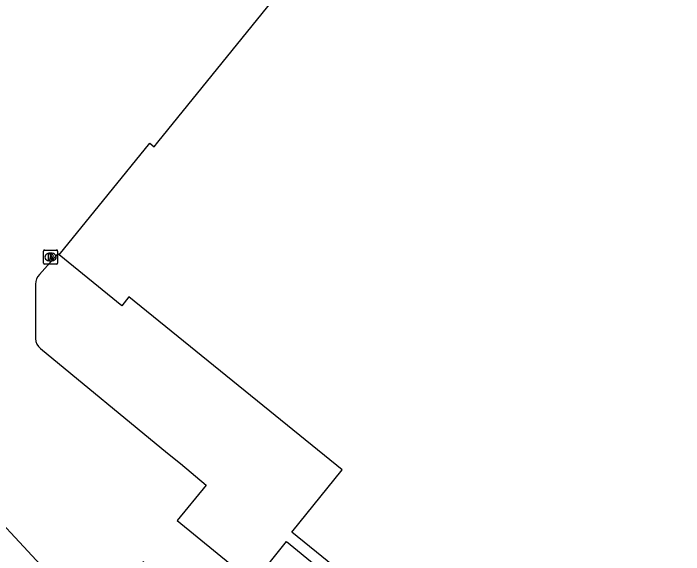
# Model space of a CAD drawing. Extents: x 157692 to 159670, y 381454 to 383289.
# Drawn here: x 157901.41 to 157948.81, y 382974.54 to 383012.82 of the extents above; entities that cross this region are included whole.
import ezdxf

# ---------------------------------------------------------------- set-up
doc = ezdxf.new("R2010")
doc.units = 0
for name, color, linetype in [('IMGEO_Pand', 7, 'Continuous'), ('IMGEO_Rioolput', 7, 'Continuous'), ('IMGEO_Voetpad_open', 7, 'Continuous')]:
    doc.layers.add(name, color=color, linetype=linetype)

msp = doc.modelspace()

# ---------------------------------------------------------------- linework, layer by layer
at = {"layer": 'IMGEO_Pand'}
for points in [[(157904.647, 382995.734), (157908.106, 383000), (157911.058, 383003.642), (157911.367, 383003.391), (157911.626, 383003.711), (157933.369, 383030.545), (157930.805, 383032.622), (157933.953, 383036.507), (157936.517, 383034.43), (157946.074, 383046.224), (157967.982, 383073.262), (157968.855, 383072.555), (157971.867, 383070.114), (158000, 383047.315), (158014.484, 383035.577), (158000, 383017.788), (157985.517, 383000), (157957.892, 382966.07), (157958.363, 382965.69), (157954.872, 382961.384), (157951.722, 382957.5)], [(157944.604, 382957.079), (157941.167, 382959.865), (157928.338, 382970.263), (157921.096, 382976.133), (157924.661, 382980.529), (157909.579, 382992.763), (157909.075, 382992.142), (157904.647, 382995.734)]]:
    msp.add_lwpolyline(points, dxfattribs=at)
at = {"layer": 'IMGEO_Rioolput'}
for p, q in [((157903.542, 382995.159), (157903.542, 382996.011)), ((157903.617, 382996.085), (157904.469, 382996.085)), ((157904.03, 382995.865), (157904.055, 382995.865)), ((157904.543, 382996.011), (157904.543, 382995.159)), ((157904.053, 382995.305), (157904.028, 382995.305)), ((157904.469, 382995.085), (157903.617, 382995.085))]:
    msp.add_line(p, q, dxfattribs=at)
for points in [[(157903.542, 382995.159), (157903.542, 382996.011)], [(157903.617, 382996.085), (157904.469, 382996.085)], [(157904.131, 382995.783), (157903.879, 382995.785), (157903.879, 382995.385)], [(157904.543, 382996.011), (157904.543, 382995.159)], [(157903.879, 382995.385), (157904.003, 382995.385), (157904.003, 382995.547), (157904.014, 382995.547)], [(157904.057, 382995.704), (157904.003, 382995.704), (157904.003, 382995.623)], [(157904.003, 382995.623), (157904.055, 382995.623)], [(157904.061, 382995.518), (157904.132, 382995.385), (157904.272, 382995.385), (157904.207, 382995.511)], [(157904.469, 382995.085), (157903.617, 382995.085)]]:
    msp.add_lwpolyline(points, dxfattribs=at)
for centre, radius, start, end in [((157903.619, 382996.009), 0.0765, 91.552, 178.448), ((157903.619, 382996.009), 0.0765, 91.552, 178.448), ((157904.13, 382995.673), 0.109, 350.3612, 89.416), ((157904.467, 382996.009), 0.0765, 1.552, 88.448), ((157904.467, 382996.009), 0.0765, 1.552, 88.448), ((157904.013, 382995.494), 0.0533, 26.0293, 88.6989), ((157904.039, 382995.812), 0.19, 274.7715, 282.9687), ((157904.063, 382995.608), 0.0964, 77.0061, 93.1865), ((157904.077, 382995.665), 0.0378, 276.6634, 79.6772), ((157904.128, 382995.673), 0.112, 277.5842, 350.9817), ((157904.112, 382995.458), 0.108, 29.5134, 73.7905), ((157903.619, 382995.161), 0.0765, 181.552, 268.448), ((157903.619, 382995.161), 0.0765, 181.552, 268.448), ((157904.467, 382995.161), 0.0765, 271.552, 358.448), ((157904.467, 382995.161), 0.0765, 271.552, 358.448)]:
    msp.add_arc(centre, radius, start, end, dxfattribs=at)
for centre, major_axis, ratio, start_param, end_param in [((157904.029, 382995.585), (-0.387, 0.002), 0.722429, 4.712389, 7.853982), ((157904.054, 382995.585), (-0.39, 0.002), 0.717154, 1.570796, 4.712389)]:
    msp.add_ellipse(centre, major_axis=major_axis, ratio=ratio, start_param=start_param, end_param=end_param, dxfattribs=at)
at = {"layer": 'IMGEO_Voetpad_open'}
for points in [[(157910.803, 382964.06), (157910.012, 382966.122), (157909.683, 382966.982), (157912.033, 382969.945), (157915.694, 382969.307), (157915.956, 382969.614), (157910.601, 382974.029), (157907.106, 382969.791), (157905.456, 382971.523), (157896.689, 382980.964), (157890.22, 382988.009), (157888.605, 382989.809), (157887.728, 382990.788), (157886.83, 382991.788), (157886.679, 382991.957), (157880.02, 383000), (157875.782, 383005.118), (157877.418, 383006.636)], [(157904.647, 382995.734), (157904.557, 382995.807), (157903.266, 382994.349)], [(157902.981, 382993.674), (157902.967, 382989.819)], [(157903.321, 382989.128), (157912.323, 382981.717), (157913.22, 382980.984), (157915.058, 382979.456), (157912.987, 382976.943), (157918.387, 382972.543), (157920.717, 382975.458), (157925.428, 382971.632)]]:
    msp.add_lwpolyline(points, dxfattribs=at)
for centre, radius, start, end in [((157903.914, 382993.678), 0.933, 133.9827, 180.2362), ((157903.898, 382989.86), 0.932, 182.5061, 231.7462)]:
    msp.add_arc(centre, radius, start, end, dxfattribs=at)

doc.saveas('drawing.dxf')
